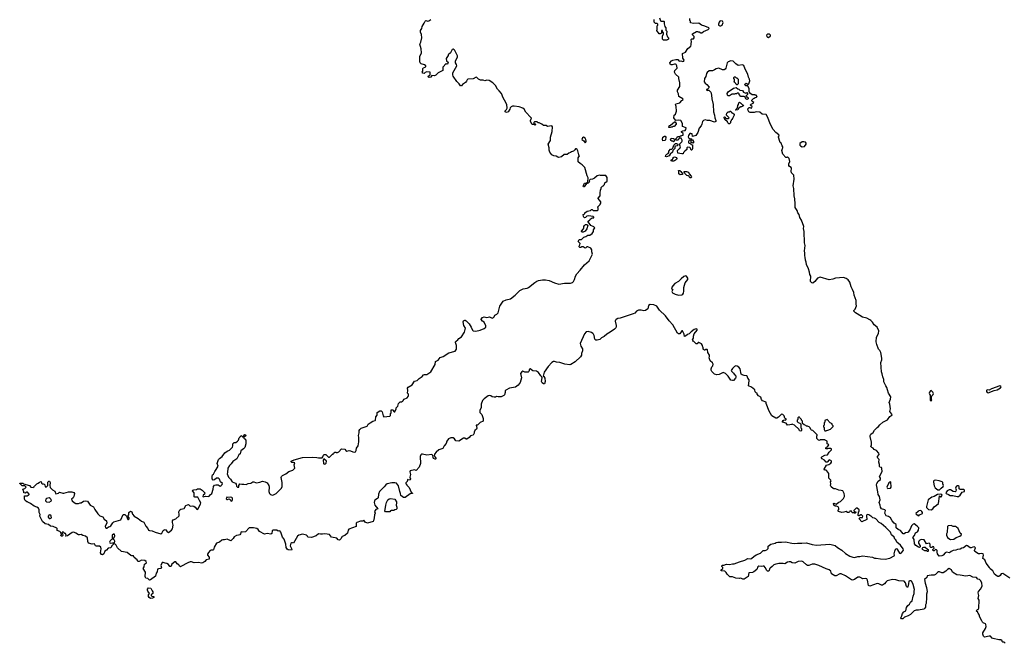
# Model space of a CAD drawing. Extents: x 2029662 to 2246637, y 225654 to 401419.
# Tile 258 of 349: x 2152440 to 2171081, y 371170 to 382971. Entities that reach past the tile are written whole.
import ezdxf

# ---------------------------------------------------------------- set-up
doc = ezdxf.new("R2010")
doc.units = 0

msp = doc.modelspace()

# ---------------------------------------------------------------- linework, layer by layer
at = {"layer": '0CON20XD'}
for points in [[(2156765, 374193), (2156815, 374199), (2156855, 374228), (2156875, 374227), (2156905, 374210), (2156925, 374205), (2156985, 374219), (2157035, 374239), (2157085, 374227), (2157124, 374204), (2157154, 374154), (2157163, 374125), (2157157, 374045), (2157172, 374002), (2157190, 373985), (2157225, 373973), (2157245, 373977), (2157296, 374004), (2157398, 374105), (2157412, 374135), (2157408, 374175), (2157412, 374215), (2157388, 374305), (2157394, 374326), (2157414, 374346), (2157476, 374374), (2157535, 374418), (2157610, 374445), (2157647, 374483), (2157638, 374545), (2157647, 374587), (2157625, 374592), (2157595, 374590), (2157580, 374605), (2157580, 374615), (2157590, 374625), (2157635, 374642), (2157795, 374683), (2157985, 374692), (2158065, 374688), (2158095, 374678), (2158165, 374682), (2158182, 374698), (2158193, 374727), (2158205, 374740), (2158235, 374740), (2158285, 374690), (2158305, 374690), (2158365, 374750), (2158375, 374750), (2158380, 374765), (2158398, 374782), (2158405, 374790), (2158425, 374790), (2158433, 374783), (2158455, 374780), (2158480, 374795), (2158535, 374847), (2158598, 374845), (2158615, 374820), (2158635, 374807), (2158675, 374820), (2158702, 374815), (2158745, 374791), (2158785, 374788), (2158795, 374794), (2158810, 374820), (2158818, 374865), (2158846, 374905), (2158859, 374985), (2158860, 375065), (2158852, 375105), (2158869, 375151), (2158869, 375195), (2158882, 375218), (2158905, 375238), (2159018, 375282), (2159038, 375315), (2159076, 375344), (2159128, 375372), (2159170, 375385), (2159178, 375395), (2159180, 375455), (2159210, 375485), (2159210, 375535), (2159255, 375570), (2159285, 375570), (2159305, 375550), (2159322, 375475), (2159335, 375458), (2159445, 375470), (2159458, 375482), (2159463, 375517), (2159470, 375525), (2159470, 375585), (2159475, 375590), (2159505, 375590), (2159518, 375578), (2159520, 375565), (2159532, 375552), (2159545, 375550), (2159570, 375605), (2159570, 375625), (2159600, 375655), (2159612, 375708), (2159645, 375740), (2159675, 375740), (2159685, 375750), (2159695, 375750), (2159700, 375765), (2159721, 375789), (2159773, 375817), (2159795, 375840), (2159802, 375855), (2159802, 375875), (2159800, 375885), (2159780, 375905), (2159786, 375956), (2159782, 375995), (2159792, 376015), (2159869, 376061), (2159917, 376133), (2159968, 376142), (2160005, 376183), (2160061, 376219), (2160085, 376250), (2160105, 376257), (2160145, 376257), (2160222, 376305), (2160304, 376446), (2160310, 376500), (2160325, 376512), (2160364, 376526), (2160401, 376579), (2160455, 376598), (2160565, 376664), (2160685, 376701), (2160700, 376715), (2160709, 376735), (2160709, 376805), (2160690, 376865), (2160693, 376877), (2160701, 376889), (2160735, 376912), (2160754, 376936), (2160805, 376968), (2160862, 377058), (2160881, 377131), (2160851, 377185), (2160834, 377255), (2160845, 377271), (2160865, 377284), (2160875, 377286), (2160891, 377275), (2160948, 377218), (2160986, 377155), (2161011, 377095), (2161025, 377082), (2161075, 377078), (2161155, 377093), (2161235, 377127), (2161263, 377155), (2161264, 377176), (2161236, 377246), (2161204, 377264), (2161179, 377295), (2161178, 377305), (2161202, 377338), (2161235, 377349), (2161285, 377338), (2161335, 377347), (2161385, 377323), (2161407, 377333), (2161421, 377349), (2161435, 377382), (2161475, 377401), (2161496, 377425), (2161531, 377549), (2161593, 377647), (2161649, 377671), (2161730, 377690), (2161818, 377755), (2161911, 377849), (2161970, 377880), (2162045, 377893), (2162072, 377905), (2162190, 378000), (2162228, 378022), (2162265, 378037), (2162335, 378048), (2162395, 378049), (2162465, 378036), (2162565, 377990), (2162645, 377967), (2162753, 377987), (2162865, 377987), (2162905, 378000), (2162923, 378017), (2162945, 378057), (2162962, 378115), (2162986, 378164), (2163052, 378228), (2163135, 378331), (2163224, 378406), (2163282, 378535), (2163272, 378575), (2163272, 378615), (2163255, 378650), (2163195, 378670), (2163175, 378670), (2163157, 378653), (2163145, 378650), (2163105, 378670), (2163085, 378670), (2163065, 378660), (2163042, 378662), (2163030, 378675), (2163030, 378685), (2163047, 378713), (2163050, 378735), (2163010, 378775), (2163035, 378810), (2163077, 378813), (2163120, 378855), (2163161, 378869), (2163193, 378895), (2163235, 378896), (2163277, 378923), (2163306, 378965), (2163306, 378995), (2163328, 379035), (2163311, 379051), (2163254, 379074), (2163200, 379145), (2163202, 379158), (2163225, 379180), (2163235, 379180), (2163243, 379197), (2163278, 379222), (2163307, 379223), (2163310, 379235), (2163297, 379247), (2163255, 379250), (2163215, 379262), (2163175, 379250), (2163150, 379225), (2163135, 379222), (2163121, 379231), (2163112, 379245), (2163110, 379285), (2163128, 379292), (2163140, 379305), (2163140, 379315), (2163182, 379348), (2163245, 379362), (2163265, 379380), (2163275, 379380), (2163295, 379360), (2163375, 379360), (2163390, 379375), (2163390, 379415), (2163380, 379425), (2163428, 379472), (2163430, 379485), (2163440, 379495), (2163440, 379525), (2163390, 379585), (2163390, 379595), (2163430, 379635), (2163428, 379695), (2163433, 379747), (2163450, 379775), (2163450, 379795), (2163475, 379820), (2163490, 379825), (2163490, 379835), (2163510, 379855), (2163520, 379885), (2163560, 379915), (2163560, 379985), (2163535, 380020), (2163435, 380020), (2163415, 380028), (2163373, 380017), (2163325, 379970), (2163285, 379950), (2163242, 379948), (2163220, 379925), (2163230, 379915), (2163220, 379905), (2163220, 379895), (2163200, 379875), (2163185, 379870), (2163172, 379868), (2163125, 379810), (2163115, 379810), (2163108, 379818), (2163111, 379835), (2163135, 379877), (2163165, 379880), (2163198, 379902), (2163202, 379975), (2163183, 380015), (2163141, 380175), (2163090, 380225), (2163048, 380248), (2163013, 380283), (2163013, 380355), (2163037, 380395), (2163023, 380415), (2163005, 380490), (2162993, 380513), (2162975, 380530), (2162962, 380528), (2162950, 380505), (2162925, 380482), (2162885, 380470), (2162870, 380455), (2162836, 380444), (2162805, 380418), (2162745, 380422), (2162695, 380376), (2162645, 380366), (2162625, 380370), (2162595, 380390), (2162555, 380397), (2162515, 380416), (2162476, 380466), (2162462, 380502), (2162464, 380545), (2162443, 380615), (2162490, 380685), (2162487, 380745), (2162520, 380855), (2162526, 380946), (2162515, 380963), (2162472, 380958), (2162435, 380950), (2162405, 380966), (2162355, 380967), (2162325, 380992), (2162275, 381018), (2162255, 381020), (2162235, 381040), (2162185, 381040), (2162173, 381027), (2162172, 381012), (2162185, 381000), (2162198, 380998), (2162210, 380985), (2162197, 380973), (2162175, 380990), (2162145, 380990), (2162112, 381045), (2162113, 381065), (2162128, 381105), (2162119, 381119), (2162025, 381222), (2161990, 381280), (2161965, 381296), (2161895, 381323), (2161803, 381337), (2161770, 381335), (2161745, 381322), (2161728, 381305), (2161722, 381275), (2161685, 381227), (2161655, 381212), (2161630, 381225), (2161628, 381245), (2161657, 381273), (2161666, 381294), (2161660, 381365), (2161621, 381451), (2161591, 381491), (2161561, 381571), (2161518, 381625), (2161485, 381656), (2161445, 381725), (2161395, 381778), (2161331, 381821), (2161285, 381826), (2161245, 381813), (2161215, 381828), (2161165, 381826), (2161125, 381846), (2161097, 381877), (2161085, 381881), (2161025, 381852), (2160925, 381848), (2160911, 381835), (2160900, 381805), (2160880, 381785), (2160822, 381745), (2160805, 381722), (2160785, 381718), (2160759, 381759), (2160715, 381802), (2160644, 381904), (2160637, 381925), (2160643, 381967), (2160715, 382100), (2160710, 382125), (2160693, 382155), (2160692, 382185), (2160728, 382265), (2160727, 382285), (2160679, 382385), (2160665, 382403), (2160645, 382411), (2160630, 382405), (2160595, 382343), (2160550, 382305), (2160550, 382295), (2160513, 382235), (2160518, 382195), (2160550, 382165), (2160538, 382132), (2160525, 382130), (2160515, 382140), (2160450, 382075), (2160449, 382011), (2160360, 381965), (2160318, 381922), (2160291, 381911), (2160245, 381912), (2160222, 381885), (2160190, 381875), (2160178, 381885), (2160172, 381905), (2160212, 381928), (2160208, 381978), (2160145, 381982), (2160115, 381970), (2160095, 381952), (2160075, 381958), (2160062, 381975), (2160073, 381997), (2160073, 382047), (2160085, 382060), (2160118, 382072), (2160130, 382085), (2160130, 382095), (2160105, 382118), (2160040, 382135), (2160020, 382155), (2160014, 382174), (2160017, 382273), (2160046, 382345), (2160038, 382418), (2160017, 382505), (2160036, 382545), (2160056, 382625), (2160050, 382690), (2160030, 382735), (2160031, 382769), (2160054, 382805), (2160062, 382845), (2160098, 382902), (2160115, 382943), (2160126, 382954), (2160164, 382944), (2160185, 382946), (2160224, 382975)], [(2164550, 383005), (2164572, 382952), (2164585, 382940), (2164635, 382940), (2164640, 382935), (2164640, 382895), (2164653, 382843), (2164680, 382805), (2164670, 382795), (2164670, 382775), (2164692, 382752), (2164688, 382698), (2164702, 382645), (2164720, 382625), (2164720, 382605), (2164702, 382588), (2164685, 382582), (2164630, 382585), (2164610, 382605), (2164608, 382615), (2164608, 382662), (2164630, 382705), (2164630, 382725), (2164610, 382745), (2164608, 382768), (2164592, 382768), (2164590, 382715), (2164565, 382700), (2164544, 382704), (2164502, 382765), (2164500, 382775), (2164510, 382785), (2164510, 382855), (2164520, 382865), (2164520, 382885), (2164505, 382900), (2164475, 382900), (2164452, 382925), (2164450, 382975)], [(2165408, 382848), (2165348, 382868), (2165295, 382902), (2165195, 382898), (2165142, 382912), (2165140, 382945), (2165130, 382955), (2165130, 382995)], [(2165715, 382852), (2165740, 382865), (2165758, 382915), (2165743, 382943), (2165705, 382952), (2165692, 382945), (2165683, 382927), (2165670, 382885), (2165670, 382865), (2165693, 382853), (2165715, 382852)], [(2170485, 372987), (2170455, 372974), (2170435, 372976), (2170385, 373016), (2170365, 373021), (2170306, 372974), (2170278, 372972), (2170245, 372954), (2170195, 372946), (2170165, 372935), (2170115, 372929), (2170075, 372910), (2170046, 372884), (2169985, 372894), (2169961, 372879), (2169923, 372835), (2169895, 372824), (2169845, 372820), (2169816, 372866), (2169809, 372895), (2169810, 372925), (2169799, 372939), (2169775, 372942), (2169755, 372922), (2169732, 372922), (2169730, 372945), (2169752, 372968), (2169748, 372998), (2169725, 373000), (2169708, 372982), (2169692, 372982), (2169680, 372995), (2169678, 373048), (2169655, 373062), (2169605, 373050), (2169565, 373128), (2169505, 373134), (2169479, 373121), (2169460, 373100), (2169454, 373085), (2169456, 373065), (2169486, 373015), (2169487, 372995), (2169476, 372984), (2169455, 372987), (2169405, 373020), (2169380, 373055), (2169372, 373135), (2169348, 373175), (2169378, 373212), (2169400, 373260), (2169435, 373278), (2169455, 373310), (2169460, 373355), (2169429, 373389), (2169375, 373428), (2169355, 373423), (2169324, 373395), (2169301, 373329), (2169261, 373275), (2169245, 373265), (2169210, 373260), (2169185, 373240), (2169163, 373243), (2169114, 373305), (2169073, 373323), (2169035, 373352), (2169031, 373415), (2168995, 373442), (2168957, 373485), (2168928, 373545), (2168889, 373569), (2168846, 373585), (2168829, 373605), (2168819, 373635), (2168832, 373685), (2168816, 373696), (2168755, 373714), (2168735, 373743), (2168730, 373785), (2168710, 373835), (2168728, 373885), (2168717, 373947), (2168690, 373985), (2168688, 374035), (2168663, 374167), (2168668, 374192), (2168693, 374237), (2168735, 374270), (2168736, 374295), (2168718, 374325), (2168767, 374423), (2168765, 374475), (2168755, 374494), (2168726, 374506), (2168717, 374517), (2168715, 374555), (2168702, 374595), (2168712, 374645), (2168688, 374675), (2168680, 374695), (2168682, 374708), (2168709, 374741), (2168708, 374765), (2168661, 374821), (2168614, 374835), (2168595, 374862), (2168570, 374875), (2168552, 374895), (2168568, 374925), (2168568, 374975), (2168540, 375085), (2168541, 375105), (2168555, 375130), (2168598, 375162), (2168623, 375205), (2168672, 375255), (2168698, 375272), (2168722, 375305), (2168783, 375357), (2168868, 375401), (2168915, 375460), (2168954, 375486), (2168959, 375495), (2168954, 375505), (2168914, 375555), (2168928, 375605), (2168911, 375695), (2168900, 375725), (2168923, 375787), (2168930, 375835), (2168887, 375905), (2168867, 375965), (2168859, 376009), (2168835, 376044), (2168800, 376120), (2168802, 376165), (2168780, 376215), (2168770, 376270), (2168756, 376305), (2168740, 376485), (2168760, 376535), (2168760, 376565), (2168743, 376675), (2168725, 376711), (2168701, 376735), (2168665, 376825), (2168654, 376875), (2168660, 376965), (2168697, 377035), (2168706, 377085), (2168674, 377155), (2168618, 377198), (2168586, 377245), (2168556, 377276), (2168535, 377294), (2168475, 377320), (2168393, 377343), (2168295, 377407), (2168261, 377421), (2168232, 377452), (2168230, 377465), (2168260, 377495), (2168284, 377555), (2168275, 377585), (2168273, 377655), (2168235, 377755), (2168229, 377809), (2168208, 377868), (2168180, 377915), (2168153, 378005), (2168125, 378050), (2168085, 378076), (2168035, 378091), (2167885, 378078), (2167835, 378058), (2167765, 378050), (2167595, 378101), (2167542, 378078), (2167493, 378017), (2167454, 377986), (2167435, 377989), (2167411, 378015), (2167416, 378115), (2167400, 378151), (2167393, 378195), (2167373, 378255), (2167338, 378335), (2167332, 378385), (2167315, 378423), (2167311, 378475), (2167302, 378505), (2167307, 378555), (2167296, 378595), (2167308, 378695), (2167299, 378749), (2167294, 378965), (2167282, 379022), (2167285, 379055), (2167238, 379178), (2167207, 379225), (2167194, 379284), (2167174, 379314), (2167161, 379361), (2167124, 379415), (2167119, 379445), (2167123, 379485), (2167117, 379583), (2167103, 379637), (2167093, 379775), (2167081, 379825), (2167102, 379955), (2167097, 380027), (2167053, 380075), (2167043, 380107), (2167052, 380155), (2167044, 380174), (2167012, 380195), (2167004, 380214), (2167004, 380246), (2167018, 380285), (2167010, 380345), (2166985, 380370), (2166975, 380370), (2166965, 380360), (2166945, 380362), (2166888, 380425), (2166868, 380495), (2166880, 380535), (2166890, 380545), (2166890, 380565), (2166873, 380583), (2166858, 380635), (2166840, 380645), (2166833, 380663), (2166808, 380745), (2166808, 380762), (2166818, 380775), (2166812, 380795), (2166755, 380836), (2166704, 380894), (2166655, 380985), (2166600, 381135), (2166570, 381175), (2166495, 381184), (2166455, 381218), (2166385, 381227), (2166344, 381214), (2166267, 381217), (2166245, 381230), (2166230, 381255), (2166228, 381285), (2166248, 381312), (2166262, 381312), (2166285, 381298), (2166299, 381301), (2166310, 381325), (2166270, 381355), (2166290, 381375), (2166328, 381392), (2166340, 381405), (2166310, 381425), (2166300, 381435), (2166300, 381445), (2166335, 381480), (2166347, 381483), (2166365, 381500), (2166388, 381502), (2166400, 381515), (2166385, 381540), (2166365, 381540), (2166355, 381550), (2166305, 381550), (2166262, 381582), (2166260, 381595), (2166250, 381605), (2166248, 381665), (2166225, 381720), (2166185, 381720), (2166170, 381735), (2166172, 381758), (2166195, 381768), (2166225, 381750), (2166235, 381750), (2166245, 381760), (2166266, 381815), (2166259, 381845), (2166240, 381880), (2166225, 381937), (2166174, 382035), (2166152, 382102), (2166125, 382116), (2166045, 382104), (2165996, 382136), (2165945, 382186), (2165905, 382190), (2165855, 382174), (2165835, 382156), (2165806, 382054), (2165794, 382036), (2165775, 382023), (2165745, 382023), (2165675, 382056), (2165627, 382043), (2165596, 382024), (2165555, 382006), (2165495, 382001), (2165457, 381973), (2165444, 381955), (2165432, 381898), (2165403, 381855), (2165400, 381795), (2165417, 381767), (2165450, 381745), (2165490, 381695), (2165488, 381682), (2165458, 381652), (2165445, 381650), (2165442, 381642), (2165455, 381630), (2165465, 381640), (2165488, 381638), (2165522, 381602), (2165532, 381575), (2165540, 381545), (2165543, 381475), (2165569, 381365), (2165574, 381225), (2165596, 381165), (2165603, 381115), (2165622, 381065), (2165620, 381045), (2165595, 381032), (2165505, 381060), (2165462, 381062), (2165415, 381077), (2165385, 381062), (2165368, 381045), (2165357, 380995), (2165342, 380965), (2165302, 380918), (2165276, 380834), (2165239, 380781), (2165178, 380758), (2165169, 380809), (2165145, 380820), (2165126, 380814), (2165101, 380779), (2165097, 380755), (2165110, 380730), (2165150, 380715), (2165165, 380700), (2165178, 380698), (2165198, 380665), (2165197, 380643), (2165188, 380632), (2165175, 380640), (2165152, 380642), (2165150, 380685), (2165142, 380692), (2165115, 380688), (2165100, 380665), (2165103, 380643), (2165112, 380632), (2165135, 380630), (2165155, 380610), (2165180, 380605), (2165178, 380525), (2165165, 380500), (2165152, 380502), (2165142, 380542), (2165130, 380555), (2165085, 380560), (2165073, 380547), (2165070, 380515), (2165035, 380480), (2165005, 380460), (2164998, 380432), (2164975, 380430), (2164900, 380445), (2164894, 380496), (2164922, 380528), (2164940, 380535), (2164948, 380565), (2164938, 380595), (2164938, 380622), (2164975, 380660), (2164982, 380675), (2164982, 380692), (2164965, 380730), (2164932, 380728), (2164912, 380708), (2164905, 380690), (2164862, 380692), (2164860, 380715), (2164888, 380742), (2164895, 380760), (2164935, 380760), (2164945, 380770), (2164965, 380770), (2164975, 380780), (2165000, 380785), (2165000, 380815), (2164970, 380845), (2164970, 380855), (2164993, 380867), (2165036, 380874), (2165052, 380895), (2165060, 380925), (2164990, 380950), (2164986, 381006), (2164955, 381062), (2164905, 381072), (2164865, 381060), (2164835, 381092), (2164827, 381115), (2164833, 381165), (2164853, 381185), (2164873, 381237), (2164866, 381325), (2164853, 381367), (2164863, 381377), (2164935, 381398), (2164975, 381442), (2165000, 381455), (2164996, 381476), (2164920, 381515), (2164911, 381565), (2164892, 381605), (2164896, 381636), (2164937, 381704), (2164937, 381775), (2164918, 381855), (2164918, 381885), (2164855, 381939), (2164839, 381975), (2164845, 382007), (2164886, 382055), (2164880, 382100), (2164870, 382120), (2164855, 382129), (2164835, 382130), (2164795, 382116), (2164775, 382116), (2164755, 382128), (2164748, 382155), (2164780, 382195), (2164804, 382206), (2164862, 382218), (2164898, 382215), (2164924, 382184), (2164955, 382193), (2164995, 382180), (2165016, 382184), (2165019, 382205), (2164994, 382245), (2164988, 382332), (2165046, 382354), (2165087, 382423), (2165145, 382468), (2165152, 382495), (2165150, 382535), (2165160, 382545), (2165150, 382595), (2165165, 382610), (2165195, 382610), (2165210, 382625), (2165210, 382655), (2165180, 382685), (2165180, 382705), (2165255, 382750), (2165275, 382750), (2165283, 382743), (2165305, 382740), (2165335, 382720), (2165355, 382720), (2165385, 382750), (2165475, 382787), (2165492, 382805), (2165485, 382818), (2165408, 382848)], [(2166615, 382633), (2166652, 382665), (2166652, 382675), (2166635, 382694), (2166595, 382696), (2166581, 382675), (2166584, 382654), (2166595, 382638), (2166615, 382633)], [(2166025, 381740), (2166015, 381740), (2166000, 381755), (2166000, 381765), (2165975, 381790), (2165960, 381795), (2165970, 381805), (2165970, 381845), (2165963, 381853), (2165960, 381875), (2165975, 381890), (2165985, 381890), (2166005, 381870), (2166015, 381870), (2166040, 381845), (2166040, 381755), (2166025, 381740)], [(2166215, 381460), (2166185, 381470), (2166168, 381508), (2166155, 381520), (2166095, 381520), (2166060, 381555), (2166058, 381568), (2166045, 381580), (2166025, 381580), (2166015, 381570), (2165985, 381570), (2165975, 381560), (2165925, 381560), (2165918, 381552), (2165875, 381532), (2165855, 381532), (2165838, 381545), (2165833, 381577), (2165854, 381606), (2165953, 381677), (2166005, 381690), (2166035, 381660), (2166057, 381657), (2166075, 381640), (2166125, 381630), (2166142, 381602), (2166185, 381580), (2166195, 381580), (2166205, 381590), (2166218, 381588), (2166220, 381555), (2166190, 381525), (2166192, 381512), (2166215, 381510), (2166230, 381495), (2166230, 381475), (2166215, 381460)], [(2165995, 381260), (2165990, 381265), (2166028, 381302), (2166033, 381347), (2166050, 381365), (2166052, 381398), (2166065, 381408), (2166085, 381400), (2166125, 381360), (2166135, 381360), (2166140, 381345), (2166128, 381332), (2166115, 381330), (2166105, 381320), (2166085, 381320), (2166075, 381310), (2166062, 381308), (2166035, 381262), (2165995, 381260)], [(2165865, 381000), (2165845, 381020), (2165840, 381035), (2165790, 381085), (2165790, 381095), (2165780, 381105), (2165780, 381125), (2165785, 381130), (2165798, 381128), (2165802, 381112), (2165815, 381100), (2165858, 381102), (2165870, 381115), (2165822, 381162), (2165820, 381185), (2165830, 381195), (2165830, 381205), (2165855, 381230), (2165875, 381230), (2165885, 381240), (2165895, 381240), (2165908, 381228), (2165910, 381215), (2165935, 381210), (2165965, 381180), (2165968, 381165), (2165940, 381115), (2165940, 381105), (2165930, 381095), (2165930, 381085), (2165912, 381068), (2165910, 381055), (2165898, 381042), (2165895, 381020), (2165875, 381002), (2165865, 381000)], [(2164755, 380930), (2164732, 380932), (2164735, 380960), (2164745, 380970), (2164758, 380972), (2164835, 381040), (2164848, 381038), (2164868, 381005), (2164868, 380992), (2164828, 380952), (2164805, 380950), (2164795, 380940), (2164765, 380940), (2164755, 380930)], [(2163145, 380640), (2163157, 380653), (2163163, 380675), (2163160, 380705), (2163145, 380730), (2163114, 380746), (2163092, 380735), (2163080, 380705), (2163118, 380678), (2163145, 380640)], [(2164618, 380678), (2164608, 380705), (2164615, 380750), (2164645, 380768), (2164660, 380765), (2164672, 380745), (2164668, 380695), (2164655, 380682), (2164618, 380678)], [(2164815, 380660), (2164805, 380670), (2164785, 380670), (2164772, 380682), (2164762, 380705), (2164773, 380727), (2164815, 380722), (2164838, 380708), (2164840, 380695), (2164830, 380685), (2164828, 380672), (2164815, 380660)], [(2167256, 380566), (2167295, 380574), (2167327, 380613), (2167328, 380635), (2167315, 380651), (2167285, 380662), (2167255, 380659), (2167212, 380625), (2167208, 380598), (2167223, 380583), (2167256, 380566)], [(2164685, 380373), (2164668, 380385), (2164673, 380405), (2164694, 380426), (2164719, 380441), (2164730, 380455), (2164730, 380485), (2164762, 380518), (2164785, 380520), (2164803, 380537), (2164820, 380575), (2164822, 380598), (2164855, 380630), (2164875, 380630), (2164885, 380620), (2164898, 380618), (2164900, 380595), (2164888, 380582), (2164855, 380580), (2164842, 380568), (2164840, 380535), (2164802, 380498), (2164798, 380462), (2164754, 380426), (2164736, 380394), (2164685, 380373)], [(2164815, 380292), (2164795, 380292), (2164772, 380302), (2164772, 380318), (2164795, 380320), (2164812, 380345), (2164812, 380365), (2164835, 380378), (2164873, 380363), (2164882, 380345), (2164873, 380327), (2164835, 380298), (2164815, 380292)], [(2164945, 380037), (2164918, 380055), (2164917, 380093), (2164910, 380115), (2164915, 380120), (2164938, 380115), (2164958, 380095), (2164988, 380055), (2164985, 380042), (2164945, 380037)], [(2165155, 379980), (2165125, 379980), (2165114, 380004), (2165098, 380018), (2165070, 380025), (2165028, 380065), (2165018, 380085), (2165022, 380095), (2165065, 380101), (2165102, 380085), (2165112, 380052), (2165155, 380012), (2165160, 379995), (2165155, 379980)], [(2163085, 378950), (2163073, 378967), (2163116, 379014), (2163123, 379035), (2163121, 379059), (2163131, 379079), (2163153, 379097), (2163175, 379097), (2163198, 379075), (2163179, 379015), (2163145, 378969), (2163105, 378953), (2163085, 378950)], [(2164915, 377759), (2164975, 377762), (2164996, 377774), (2165009, 377795), (2165016, 377835), (2165015, 377905), (2165039, 377991), (2165090, 378055), (2165088, 378078), (2165066, 378116), (2165053, 378123), (2165015, 378108), (2164965, 378070), (2164915, 378019), (2164845, 377979), (2164806, 377935), (2164782, 377895), (2164785, 377878), (2164803, 377865), (2164789, 377825), (2164790, 377815), (2164801, 377805), (2164849, 377779), (2164915, 377759)], [(2168075, 372872), (2168158, 372818), (2168215, 372797), (2168245, 372796), (2168305, 372812), (2168345, 372811), (2168395, 372826), (2168585, 372799), (2168625, 372782), (2168655, 372784), (2168735, 372768), (2168825, 372764), (2168915, 372784), (2168994, 372825), (2169001, 372835), (2168995, 372865), (2169005, 372915), (2169025, 372964), (2169045, 372958), (2169061, 372941), (2169095, 372874), (2169110, 372870), (2169135, 372880), (2169175, 372930), (2169168, 372955), (2169114, 373025), (2169046, 373086), (2169030, 373125), (2169011, 373141), (2168996, 373176), (2168945, 373225), (2168927, 373275), (2168899, 373299), (2168835, 373364), (2168749, 373435), (2168714, 373454), (2168647, 373525), (2168625, 373539), (2168593, 373543), (2168565, 373570), (2168553, 373573), (2168515, 373602), (2168493, 373607), (2168480, 373600), (2168473, 373587), (2168470, 373555), (2168480, 373545), (2168480, 373515), (2168385, 373470), (2168332, 373525), (2168345, 373550), (2168398, 373552), (2168400, 373575), (2168375, 373600), (2168365, 373600), (2168335, 373580), (2168325, 373580), (2168315, 373590), (2168320, 373655), (2168330, 373665), (2168330, 373695), (2168295, 373730), (2168275, 373730), (2168230, 373685), (2168230, 373675), (2168242, 373662), (2168270, 373655), (2168268, 373642), (2168255, 373630), (2168245, 373630), (2168235, 373640), (2168205, 373640), (2168192, 373652), (2168185, 373670), (2168155, 373670), (2168150, 373655), (2168135, 373642), (2168115, 373643), (2168085, 373662), (2168045, 373650), (2168005, 373648), (2167942, 373662), (2167932, 373675), (2167947, 373703), (2167950, 373725), (2167938, 373755), (2167905, 373768), (2167878, 373768), (2167855, 373782), (2167844, 373815), (2167855, 373822), (2167895, 373802), (2167945, 373840), (2167977, 373855), (2168035, 373912), (2168052, 373945), (2168057, 373965), (2168050, 374005), (2168024, 374054), (2167995, 374063), (2167945, 374068), (2167885, 374091), (2167855, 374094), (2167842, 374102), (2167804, 374134), (2167792, 374155), (2167798, 374185), (2167792, 374225), (2167800, 374245), (2167795, 374260), (2167760, 374295), (2167757, 374385), (2167723, 374433), (2167705, 374444), (2167679, 374449), (2167670, 374465), (2167715, 374540), (2167758, 374552), (2167799, 374581), (2167808, 374595), (2167807, 374617), (2167795, 374630), (2167765, 374640), (2167725, 374600), (2167705, 374598), (2167674, 374635), (2167635, 374658), (2167612, 374685), (2167623, 374697), (2167683, 374727), (2167735, 374738), (2167766, 374784), (2167812, 374828), (2167808, 374848), (2167795, 374858), (2167755, 374858), (2167735, 374848), (2167703, 374853), (2167711, 374879), (2167735, 374890), (2167760, 374925), (2167748, 374938), (2167730, 374945), (2167730, 374995), (2167692, 375012), (2167685, 375020), (2167595, 375020), (2167585, 375010), (2167562, 375012), (2167530, 375045), (2167530, 375095), (2167540, 375105), (2167538, 375118), (2167458, 375198), (2167432, 375202), (2167420, 375215), (2167408, 375248), (2167388, 375268), (2167365, 375270), (2167355, 375280), (2167335, 375280), (2167325, 375290), (2167292, 375302), (2167262, 375332), (2167260, 375375), (2167242, 375392), (2167240, 375405), (2167210, 375435), (2167205, 375450), (2167185, 375450), (2167172, 375438), (2167170, 375405), (2167160, 375395), (2167160, 375365), (2167175, 375350), (2167208, 375338), (2167230, 375315), (2167230, 375245), (2167240, 375235), (2167240, 375195), (2167228, 375182), (2167202, 375192), (2167198, 375218), (2167108, 375298), (2167075, 375310), (2167065, 375320), (2167055, 375310), (2167020, 375305), (2166975, 375300), (2166948, 375338), (2166880, 375355), (2166880, 375365), (2166895, 375388), (2166915, 375398), (2166935, 375390), (2166950, 375405), (2166950, 375415), (2166935, 375420), (2166923, 375433), (2166916, 375476), (2166885, 375500), (2166863, 375507), (2166805, 375452), (2166775, 375432), (2166755, 375433), (2166677, 375477), (2166628, 375565), (2166572, 375705), (2166570, 375735), (2166505, 375758), (2166483, 375785), (2166469, 375829), (2166425, 375852), (2166400, 375885), (2166400, 375905), (2166385, 375910), (2166365, 375930), (2166358, 375965), (2166294, 376014), (2166240, 376045), (2166253, 376135), (2166250, 376155), (2166224, 376185), (2166212, 376225), (2166205, 376232), (2166155, 376237), (2166115, 376250), (2166097, 376265), (2166080, 376365), (2166055, 376398), (2166025, 376412), (2165995, 376418), (2165975, 376408), (2165935, 376372), (2165912, 376335), (2165915, 376320), (2165955, 376280), (2165965, 376260), (2165998, 376225), (2166002, 376212), (2165992, 376185), (2165955, 376143), (2165932, 376142), (2165905, 376152), (2165855, 376228), (2165805, 376273), (2165755, 376292), (2165680, 376255), (2165635, 376249), (2165592, 376262), (2165543, 376313), (2165531, 376341), (2165530, 376365), (2165545, 376400), (2165562, 376418), (2165568, 376455), (2165555, 376480), (2165510, 376515), (2165492, 376575), (2165500, 376595), (2165500, 376625), (2165470, 376675), (2165460, 376725), (2165455, 376730), (2165425, 376730), (2165415, 376720), (2165405, 376720), (2165395, 376730), (2165385, 376730), (2165380, 376735), (2165380, 376765), (2165370, 376775), (2165368, 376805), (2165346, 376836), (2165295, 376860), (2165285, 376860), (2165265, 376840), (2165245, 376840), (2165205, 376880), (2165194, 376884), (2165183, 376903), (2165180, 376915), (2165197, 376943), (2165198, 376985), (2165210, 377025), (2165263, 377095), (2165267, 377117), (2165245, 377118), (2165212, 377105), (2165155, 377067), (2165115, 377025), (2165085, 377012), (2165045, 376982), (2165025, 376978), (2165019, 377019), (2164985, 377086), (2164975, 377086), (2164935, 377029), (2164915, 377025), (2164895, 377036), (2164803, 377195), (2164734, 377274), (2164665, 377365), (2164555, 377475), (2164505, 377547), (2164445, 377573), (2164375, 377582), (2164345, 377562), (2164329, 377501), (2164285, 377470), (2164255, 377464), (2164205, 377477), (2164158, 377472), (2164120, 377455), (2164084, 377416), (2164057, 377403), (2163805, 377320), (2163765, 377318), (2163735, 377300), (2163720, 377285), (2163713, 377265), (2163733, 377185), (2163733, 377155), (2163725, 377142), (2163698, 377115), (2163621, 377059), (2163555, 377022), (2163505, 376976), (2163455, 376952), (2163425, 376920), (2163374, 376904), (2163345, 376908), (2163326, 376925), (2163316, 376996), (2163305, 377020), (2163290, 377035), (2163265, 377050), (2163205, 377069), (2163165, 377062), (2163133, 377025), (2163053, 376845), (2163061, 376795), (2163094, 376745), (2163098, 376725), (2163096, 376704), (2163076, 376655), (2163076, 376624), (2163055, 376593), (2162954, 376496), (2162875, 376446), (2162858, 376442), (2162761, 376451), (2162666, 376486), (2162605, 376490), (2162565, 376503), (2162545, 376501), (2162514, 376486), (2162442, 376408), (2162369, 376301), (2162350, 376225), (2162366, 376216), (2162385, 376190), (2162386, 376125), (2162375, 376082), (2162365, 376078), (2162355, 376083), (2162332, 376102), (2162317, 376127), (2162330, 376195), (2162328, 376215), (2162304, 376234), (2162265, 376296), (2162225, 376317), (2162155, 376324), (2162105, 376366), (2162089, 376355), (2162078, 376312), (2162065, 376303), (2162001, 376301), (2161965, 376322), (2161945, 376310), (2161922, 376275), (2161938, 376195), (2161912, 376108), (2161874, 376055), (2161824, 376016), (2161715, 375999), (2161645, 375962), (2161632, 375945), (2161631, 375915), (2161618, 375872), (2161603, 375857), (2161555, 375836), (2161501, 375831), (2161465, 375842), (2161445, 375830), (2161425, 375827), (2161385, 375832), (2161360, 375855), (2161335, 375862), (2161309, 375851), (2161234, 375795), (2161204, 375765), (2161176, 375695), (2161176, 375634), (2161154, 375575), (2161151, 375535), (2161189, 375499), (2161213, 375425), (2161216, 375374), (2161155, 375346), (2161105, 375297), (2161080, 375295), (2161096, 375244), (2161086, 375224), (2161054, 375195), (2161044, 375165), (2161046, 375145), (2161024, 375106), (2160975, 375094), (2160948, 375062), (2160905, 375030), (2160895, 375030), (2160865, 375049), (2160845, 375050), (2160755, 374993), (2160700, 374999), (2160669, 375039), (2160645, 375055), (2160603, 375057), (2160555, 375037), (2160528, 374995), (2160512, 374948), (2160473, 374907), (2160451, 374859), (2160433, 374847), (2160372, 374828), (2160323, 374787), (2160293, 374747), (2160287, 374717), (2160324, 374665), (2160315, 374656), (2160305, 374656), (2160275, 374665), (2160267, 374685), (2160263, 374723), (2160245, 374741), (2160145, 374732), (2160065, 374751), (2160045, 374746), (2160032, 374735), (2160022, 374705), (2160030, 374575), (2160001, 374505), (2159945, 374443), (2159915, 374451), (2159832, 374435), (2159826, 374415), (2159839, 374365), (2159826, 374316), (2159838, 374285), (2159827, 374265), (2159815, 374260), (2159785, 374270), (2159775, 374230), (2159750, 374205), (2159750, 374185), (2159765, 374180), (2159770, 374165), (2159815, 374120), (2159852, 374032), (2159878, 374008), (2159878, 374002), (2159835, 374000), (2159735, 373930), (2159705, 373930), (2159653, 373965), (2159649, 374005), (2159635, 374040), (2159610, 374150), (2159575, 374200), (2159545, 374208), (2159485, 374208), (2159395, 374189), (2159371, 374169)], [(2170775, 375912), (2170888, 375952), (2170945, 375965), (2171011, 376005), (2171022, 376025), (2171015, 376037), (2170995, 376042), (2170835, 375984), (2170795, 375959), (2170755, 375964), (2170745, 375951), (2170745, 375932), (2170755, 375918), (2170775, 375912)], [(2169695, 375760), (2169707, 375775), (2169700, 375785), (2169700, 375835), (2169710, 375855), (2169732, 375875), (2169738, 375895), (2169730, 375925), (2169705, 375950), (2169695, 375952), (2169685, 375950), (2169662, 375925), (2169658, 375905), (2169663, 375883), (2169680, 375865), (2169680, 375765), (2169695, 375760)], [(2167705, 375190), (2167715, 375200), (2167737, 375203), (2167790, 375225), (2167840, 375275), (2167838, 375288), (2167820, 375305), (2167820, 375325), (2167785, 375340), (2167725, 375408), (2167680, 375385), (2167680, 375355), (2167670, 375345), (2167670, 375295), (2167660, 375285), (2167660, 375265), (2167670, 375255), (2167673, 375213), (2167685, 375190), (2167705, 375190)], [(2159371, 374169), (2159341, 374129), (2159251, 374045), (2159234, 373995), (2159226, 373924), (2159213, 373907), (2159165, 373876), (2159158, 373865), (2159153, 373835), (2159166, 373786), (2159220, 373715), (2159185, 373700), (2159159, 373665), (2159170, 373635), (2159157, 373603), (2159152, 373545), (2159138, 373485), (2159130, 373475), (2159024, 373444), (2158978, 373465), (2158955, 373498), (2158935, 373480), (2158895, 373480), (2158823, 373457), (2158808, 373442), (2158812, 373395), (2158807, 373383), (2158672, 373328), (2158658, 373312), (2158643, 373257), (2158595, 373211), (2158545, 373192), (2158522, 373145), (2158495, 373122), (2158470, 373125), (2158442, 373162), (2158345, 373180), (2158308, 373228), (2158215, 373243), (2158174, 373236), (2158135, 373238), (2158095, 373242), (2158054, 373206), (2157964, 373174), (2157895, 373180), (2157890, 373195), (2157867, 373217), (2157795, 373233), (2157725, 373214), (2157702, 373195), (2157625, 373062), (2157605, 373072), (2157585, 373072), (2157573, 373065), (2157563, 373015), (2157589, 372949), (2157588, 372935), (2157525, 372937), (2157505, 372953), (2157484, 372985), (2157476, 373045), (2157445, 373138), (2157417, 373177), (2157383, 373273), (2157366, 373296), (2157335, 373289), (2157305, 373313), (2157235, 373312), (2157221, 373299), (2157211, 373249), (2157197, 373233), (2157125, 373249), (2157077, 373237), (2156977, 373285), (2156954, 373324), (2156928, 373345), (2156864, 373354), (2156784, 373356), (2156715, 373278), (2156665, 373273), (2156635, 373280), (2156621, 373239), (2156607, 373225), (2156585, 373214), (2156543, 373207), (2156503, 373187), (2156483, 373155), (2156435, 373111), (2156365, 373140), (2156315, 373129), (2156285, 373131), (2156265, 373123), (2156225, 373083), (2156165, 373063), (2156121, 372989), (2156111, 372939), (2156099, 372931), (2156065, 372934), (2156044, 372926), (2156015, 372890), (2155996, 372855), (2155996, 372835), (2156030, 372800), (2156026, 372764), (2155969, 372751), (2155945, 372719), (2155905, 372693), (2155885, 372688), (2155825, 372702), (2155745, 372693), (2155695, 372711), (2155665, 372710), (2155621, 372695), (2155493, 372623), (2155485, 372620), (2155465, 372630), (2155451, 372655), (2155423, 372675), (2155395, 372714), (2155379, 372711), (2155320, 372670), (2155305, 372632), (2155294, 372624), (2155284, 372624), (2155258, 372658), (2155225, 372681), (2155194, 372686), (2155155, 372702), (2155140, 372701), (2155114, 372645), (2155122, 372595), (2155113, 372587), (2155065, 372581), (2155049, 372571), (2155041, 372525), (2155022, 372495), (2155010, 372440), (2154915, 372372), (2154895, 372367), (2154867, 372397), (2154830, 372405), (2154822, 372412), (2154814, 372435), (2154820, 372515), (2154780, 372585), (2154798, 372615), (2154803, 372667), (2154838, 372695), (2154835, 372720), (2154806, 372736), (2154745, 372740), (2154705, 372720), (2154678, 372718), (2154668, 372728), (2154665, 372748), (2154608, 372795), (2154596, 372826), (2154565, 372824), (2154542, 372832), (2154475, 372886), (2154365, 372909), (2154292, 372975), (2154265, 373030), (2154248, 373048), (2154225, 373050), (2154180, 373005), (2154180, 372995), (2154160, 372975), (2154115, 372968), (2154086, 372934), (2154052, 372915), (2154035, 372863), (2154005, 372847), (2153988, 372848), (2153968, 372885), (2153982, 372955), (2153975, 372990), (2153949, 373009), (2153895, 373010), (2153876, 373016), (2153855, 373052), (2153815, 373043), (2153740, 373065), (2153727, 373097), (2153723, 373165), (2153689, 373199), (2153635, 373210), (2153605, 373228), (2153575, 373220), (2153555, 373224), (2153505, 373257), (2153465, 373274), (2153435, 373269), (2153345, 373202), (2153315, 373200), (2153310, 373205), (2153320, 373215), (2153305, 373250), (2153295, 373250), (2153270, 373275), (2153255, 373280), (2153242, 373268), (2153240, 373255), (2153250, 373245), (2153257, 373213), (2153245, 373200), (2153225, 373200), (2153220, 373215), (2153230, 373225), (2153230, 373245), (2153220, 373255), (2153220, 373265), (2153200, 373285), (2153150, 373305), (2153150, 373345), (2153145, 373350), (2153075, 373380), (2153024, 373384), (2152985, 373420), (2152925, 373428), (2152870, 373475), (2152832, 373548), (2152823, 373575), (2152828, 373605), (2152810, 373645), (2152807, 373695), (2152796, 373726), (2152767, 373747), (2152713, 373763), (2152647, 373817), (2152592, 373842), (2152585, 373850), (2152575, 373850), (2152542, 373875), (2152533, 373895), (2152532, 373958), (2152585, 373960), (2152595, 373970), (2152605, 373970), (2152620, 373985), (2152620, 373995), (2152585, 374030), (2152575, 374030), (2152545, 374010), (2152520, 374015), (2152520, 374035), (2152500, 374085), (2152538, 374102), (2152560, 374125), (2152535, 374150), (2152485, 374150), (2152440, 374195), (2152445, 374200), (2152505, 374200), (2152515, 374190), (2152627, 374157), (2152653, 374123), (2152695, 374120), (2152705, 374130), (2152715, 374130), (2152720, 374145), (2152765, 374190), (2152792, 374198), (2152815, 374220), (2152845, 374230), (2152852, 374202), (2152865, 374190), (2152885, 374190), (2152905, 374180), (2152917, 374167), (2152925, 374130), (2152945, 374130), (2152970, 374155), (2152972, 374218), (2152992, 374238), (2153005, 374240), (2153017, 374213), (2153012, 374155), (2153019, 374119), (2153060, 374075), (2153105, 374050), (2153125, 374000), (2153172, 374008), (2153195, 374030), (2153255, 374010), (2153275, 374010), (2153365, 374038), (2153425, 374037), (2153468, 374025), (2153476, 374005), (2153468, 373945), (2153455, 373923), (2153422, 373895), (2153433, 373865), (2153472, 373832), (2153505, 373813), (2153555, 373814), (2153585, 373826), (2153605, 373828), (2153645, 373859), (2153695, 373869), (2153725, 373862), (2153777, 373787), (2153836, 373755), (2153860, 373700), (2153918, 373619), (2153960, 373580), (2154015, 373562), (2154038, 373518), (2154083, 373485), (2154091, 373445), (2154060, 373385), (2154063, 373355), (2154075, 373348), (2154091, 373349), (2154124, 373376), (2154145, 373380), (2154165, 373392), (2154181, 373409), (2154201, 373449), (2154224, 373466), (2154352, 373508), (2154400, 373605), (2154428, 373608), (2154460, 373575), (2154478, 373525), (2154490, 373515), (2154500, 373515), (2154512, 373528), (2154512, 373545), (2154490, 373575), (2154507, 373603), (2154508, 373642), (2154535, 373670), (2154562, 373655), (2154576, 373615), (2154608, 373575), (2154684, 373534), (2154744, 373484), (2154789, 373465), (2154825, 373389), (2154868, 373345), (2154881, 373311), (2154895, 373302), (2154945, 373300), (2155005, 373272), (2155115, 373243), (2155129, 373251), (2155155, 373302), (2155175, 373320), (2155193, 373323), (2155206, 373316), (2155235, 373277), (2155255, 373269), (2155317, 373313), (2155333, 373335), (2155348, 373405), (2155334, 373455), (2155332, 373485), (2155344, 373506), (2155395, 373526), (2155459, 373581), (2155460, 373605), (2155450, 373655), (2155473, 373697), (2155492, 373708), (2155555, 373722), (2155588, 373775), (2155615, 373792), (2155635, 373797), (2155665, 373768), (2155705, 373773), (2155735, 373764), (2155762, 373745), (2155785, 373712), (2155805, 373703), (2155814, 373706), (2155866, 373805), (2155867, 373825), (2155845, 373872), (2155812, 373935), (2155756, 373936), (2155742, 373942), (2155740, 374015), (2155713, 374055), (2155715, 374068), (2155735, 374077), (2155785, 374082), (2155805, 374092), (2155855, 374092), (2155895, 374068), (2155942, 374015), (2155938, 373992), (2155912, 373975), (2155910, 373945), (2155915, 373940), (2155955, 373952), (2156012, 373948), (2156030, 373955), (2156045, 373980), (2156076, 374004), (2156100, 374085), (2156107, 374135), (2156125, 374162), (2156155, 374170), (2156196, 374166), (2156235, 374146), (2156255, 374156), (2156274, 374176), (2156277, 374197), (2156244, 374224), (2156222, 374275), (2156202, 374292), (2156185, 374298), (2156165, 374294), (2156125, 374261), (2156100, 374260), (2156084, 374285), (2156081, 374335), (2156088, 374355), (2156107, 374373), (2156135, 374424), (2156162, 374458), (2156196, 374525), (2156181, 374575), (2156204, 374645), (2156225, 374670), (2156275, 374708), (2156326, 374775), (2156370, 374805), (2156415, 374823), (2156467, 374883), (2156474, 374905), (2156474, 374944), (2156485, 374960), (2156495, 374967), (2156535, 374972), (2156566, 374994), (2156580, 375015), (2156595, 375060), (2156620, 375085), (2156625, 375100), (2156638, 375098), (2156655, 375080), (2156680, 375080), (2156680, 375095), (2156690, 375105), (2156690, 375115), (2156695, 375120), (2156718, 375118), (2156720, 375095), (2156695, 375080), (2156680, 375080), (2156682, 375052), (2156695, 375040), (2156705, 375040), (2156720, 375015), (2156722, 374945), (2156700, 374875), (2156675, 374848), (2156626, 374814), (2156615, 374758), (2156590, 374735), (2156548, 374662), (2156475, 374610), (2156445, 374563), (2156413, 374537), (2156382, 374485), (2156376, 374404), (2156368, 374375), (2156394, 374315), (2156429, 374279), (2156462, 374225), (2156496, 374216), (2156528, 374198), (2156539, 374179), (2156544, 374144), (2156565, 374122), (2156590, 374125), (2156587, 374155), (2156605, 374190), (2156645, 374181), (2156685, 374183), (2156725, 374177), (2156765, 374193)], [(2158205, 374558), (2158225, 374563), (2158245, 374580), (2158248, 374615), (2158195, 374660), (2158188, 374635), (2158194, 374574), (2158205, 374558)], [(2168875, 374101), (2168925, 374104), (2168938, 374125), (2168935, 374228), (2168915, 374221), (2168895, 374205), (2168859, 374125), (2168862, 374112), (2168875, 374101)], [(2169855, 374073), (2169883, 374107), (2169925, 374138), (2169928, 374155), (2169918, 374185), (2169916, 374216), (2169905, 374227), (2169846, 374246), (2169775, 374257), (2169755, 374250), (2169740, 374235), (2169737, 374217), (2169755, 374150), (2169772, 374115), (2169824, 374074), (2169855, 374073)], [(2170185, 373948), (2170215, 373951), (2170242, 373975), (2170285, 374028), (2170325, 374040), (2170330, 374065), (2170315, 374078), (2170242, 374082), (2170228, 374095), (2170228, 374135), (2170209, 374149), (2170185, 374152), (2170174, 374146), (2170160, 374125), (2170158, 374105), (2170166, 374075), (2170161, 374049), (2170152, 374038), (2170115, 374041), (2170065, 374074), (2170035, 374074), (2169996, 374055), (2169973, 374015), (2169982, 374002), (2170025, 373987), (2170055, 373967), (2170105, 373964), (2170185, 373948)], [(2156455, 373861), (2156467, 373885), (2156467, 373915), (2156458, 373928), (2156435, 373937), (2156375, 373932), (2156362, 373938), (2156349, 373905), (2156360, 373890), (2156375, 373889), (2156405, 373903), (2156425, 373890), (2156438, 373868), (2156455, 373861)], [(2169695, 373694), (2169728, 373712), (2169737, 373735), (2169753, 373755), (2169795, 373781), (2169833, 373815), (2169852, 373955), (2169855, 373960), (2169874, 373944), (2169885, 373944), (2169904, 373965), (2169895, 373986), (2169875, 373994), (2169815, 373984), (2169755, 373949), (2169706, 373934), (2169636, 373884), (2169605, 373760), (2169608, 373738), (2169645, 373700), (2169695, 373694)], [(2152995, 373842), (2153040, 373865), (2153035, 373890), (2153015, 373910), (2152995, 373920), (2152945, 373910), (2152933, 373897), (2152930, 373865), (2152948, 373848), (2152995, 373842)], [(2159445, 373660), (2159365, 373660), (2159350, 373675), (2159360, 373705), (2159370, 373785), (2159387, 373835), (2159409, 373885), (2159435, 373906), (2159462, 373908), (2159545, 373896), (2159572, 373845), (2159576, 373826), (2159568, 373785), (2159580, 373745), (2159577, 373713), (2159565, 373700), (2159542, 373698), (2159525, 373680), (2159475, 373680), (2159463, 373677), (2159445, 373660)], [(2153015, 373530), (2153040, 373545), (2153037, 373577), (2153027, 373597), (2152995, 373602), (2152978, 373575), (2152978, 373558), (2152995, 373530), (2153015, 373530)], [(2169465, 373580), (2169477, 373603), (2169532, 373628), (2169532, 373645), (2169522, 373665), (2169508, 373678), (2169486, 373686), (2169461, 373679), (2169452, 373665), (2169408, 373625), (2169410, 373615), (2169465, 373580)], [(2170065, 373136), (2170125, 373143), (2170168, 373175), (2170238, 373195), (2170262, 373215), (2170270, 373235), (2170242, 373255), (2170206, 373345), (2170175, 373370), (2170155, 373379), (2170115, 373381), (2170075, 373402), (2170016, 373394), (2170007, 373383), (2170000, 373265), (2169987, 373243), (2169989, 373215), (2170003, 373175), (2170028, 373155), (2170065, 373136)], [(2154225, 373160), (2154243, 373205), (2154233, 373233), (2154215, 373232), (2154192, 373215), (2154193, 373173), (2154205, 373160), (2154225, 373160)], [(2154157, 373067), (2154195, 373072), (2154235, 373070), (2154242, 373102), (2154230, 373125), (2154205, 373140), (2154185, 373140), (2154154, 373106), (2154143, 373083), (2154144, 373074), (2154157, 373067)], [(2171095, 371170), (2171075, 371190), (2171052, 371192), (2171040, 371205), (2171040, 371215), (2171015, 371238), (2170975, 371233), (2170872, 371258), (2170850, 371265), (2170822, 371302), (2170795, 371302), (2170705, 371283), (2170684, 371304), (2170672, 371342), (2170676, 371365), (2170725, 371452), (2170734, 371485), (2170732, 371525), (2170726, 371536), (2170680, 371555), (2170667, 371567), (2170656, 371596), (2170608, 371675), (2170610, 371705), (2170590, 371725), (2170590, 371735), (2170580, 371745), (2170578, 371768), (2170562, 371772), (2170550, 371785), (2170572, 371808), (2170588, 371812), (2170590, 371825), (2170600, 371835), (2170602, 371985), (2170588, 372015), (2170600, 372075), (2170583, 372125), (2170595, 372150), (2170635, 372200), (2170663, 372257), (2170655, 372310), (2170635, 372352), (2170610, 372375), (2170580, 372385), (2170552, 372412), (2170483, 372423), (2170425, 372450), (2170355, 372442), (2170245, 372462), (2170183, 372463), (2170098, 372515), (2170078, 372558), (2170058, 372575), (2170035, 372583), (2170005, 372569), (2169975, 372532), (2169925, 372506), (2169895, 372504), (2169854, 372524), (2169835, 372521), (2169815, 372508), (2169778, 372472), (2169755, 372458), (2169695, 372458), (2169621, 372445), (2169611, 372415), (2169570, 372375), (2169580, 372305), (2169610, 372225), (2169620, 372145), (2169608, 372102), (2169610, 371995), (2169600, 371965), (2169599, 371925), (2169587, 371895), (2169586, 371855), (2169571, 371829), (2169555, 371819), (2169455, 371796), (2169415, 371796), (2169377, 371785), (2169305, 371717), (2169262, 371688), (2169194, 371666), (2169157, 371633), (2169135, 371633), (2169123, 371655), (2169143, 371687), (2169152, 371735), (2169177, 371765), (2169216, 371785), (2169230, 371849), (2169256, 371884), (2169285, 371908), (2169308, 371958), (2169328, 371962), (2169337, 371973), (2169352, 372065), (2169376, 372114), (2169373, 372155), (2169381, 372185), (2169354, 372285), (2169329, 372339), (2169315, 372354), (2169295, 372355), (2169274, 372345), (2169268, 372295), (2169253, 372237), (2169245, 372226), (2169230, 372245), (2169213, 372315), (2169185, 372344), (2169085, 372353), (2169025, 372373), (2168965, 372376), (2168865, 372353), (2168835, 372326), (2168814, 372295), (2168775, 372270), (2168755, 372269), (2168705, 372294), (2168675, 372299), (2168535, 372250), (2168511, 372265), (2168491, 372365), (2168475, 372391), (2168455, 372396), (2168405, 372391), (2168345, 372423), (2168305, 372421), (2168245, 372375), (2168205, 372367), (2168185, 372372), (2168075, 372448), (2167995, 372482), (2167965, 372482), (2167895, 372449), (2167875, 372449), (2167812, 372485), (2167795, 372535), (2167765, 372563), (2167705, 372578), (2167570, 372645), (2167495, 372668), (2167445, 372666), (2167378, 372642), (2167353, 372643), (2167333, 372653), (2167275, 372714), (2167245, 372722), (2167175, 372716), (2167115, 372688), (2167065, 372690), (2167035, 372709), (2167005, 372712), (2166975, 372705), (2166925, 372673), (2166895, 372681), (2166815, 372683), (2166784, 372676), (2166755, 372670), (2166718, 372652), (2166688, 372622), (2166645, 372592), (2166638, 372582), (2166631, 372549), (2166615, 372534), (2166595, 372538), (2166586, 372546), (2166556, 372605), (2166535, 372627), (2166515, 372632), (2166485, 372625), (2166435, 372628), (2166414, 372615), (2166395, 372566), (2166338, 372522), (2166315, 372511), (2166246, 372504), (2166230, 372435), (2166158, 372385), (2166131, 372381), (2166105, 372398), (2166085, 372402), (2166065, 372398), (2165995, 372400), (2165935, 372428), (2165885, 372430), (2165831, 372481), (2165815, 372510), (2165788, 372538), (2165722, 372542), (2165722, 372558), (2165750, 372585), (2165750, 372605), (2165730, 372625), (2165730, 372635), (2165745, 372648), (2165772, 372648), (2165820, 372665), (2165875, 372662), (2165934, 372674), (2165965, 372674), (2166065, 372714), (2166167, 372743), (2166225, 372776), (2166279, 372771), (2166301, 372779), (2166339, 372815), (2166385, 372845), (2166465, 372878), (2166515, 372928), (2166555, 372927), (2166585, 372936), (2166608, 372965), (2166608, 373005), (2166662, 373048), (2166740, 373065), (2166762, 373078), (2166796, 373086), (2166864, 373084), (2166935, 373092), (2167055, 373067), (2167115, 373061), (2167165, 373066), (2167245, 373062), (2167335, 373071), (2167445, 373039), (2167525, 373024), (2167775, 373044), (2167879, 373019), (2167923, 372983), (2168005, 372933), (2168075, 372872)], [(2169635, 372910), (2169625, 372910), (2169615, 372920), (2169575, 372922), (2169532, 372945), (2169528, 372955), (2169535, 372980), (2169555, 372990), (2169585, 372990), (2169625, 372950), (2169638, 372948), (2169640, 372915), (2169635, 372910)], [(2171184, 372404), (2171055, 372492), (2171018, 372485), (2171000, 372455), (2170975, 372436), (2170955, 372434), (2170945, 372440), (2170895, 372480), (2170861, 372541), (2170815, 372578), (2170800, 372605), (2170734, 372685), (2170709, 372749), (2170676, 372775), (2170689, 372835), (2170680, 372860), (2170655, 372872), (2170615, 372863), (2170595, 372864), (2170525, 372906), (2170514, 372925), (2170536, 372974), (2170532, 372985), (2170515, 372996), (2170485, 372987)], [(2154915, 372017), (2154890, 372035), (2154877, 372055), (2154877, 372085), (2154900, 372115), (2154864, 372155), (2154858, 372175), (2154858, 372195), (2154878, 372222), (2154920, 372215), (2154945, 372160), (2154960, 372145), (2154960, 372115), (2154930, 372085), (2154930, 372075), (2154943, 372063), (2154980, 372055), (2154980, 372035), (2154955, 372022), (2154915, 372017)]]:
    msp.add_lwpolyline(points, dxfattribs=at)

doc.saveas('drawing.dxf')
